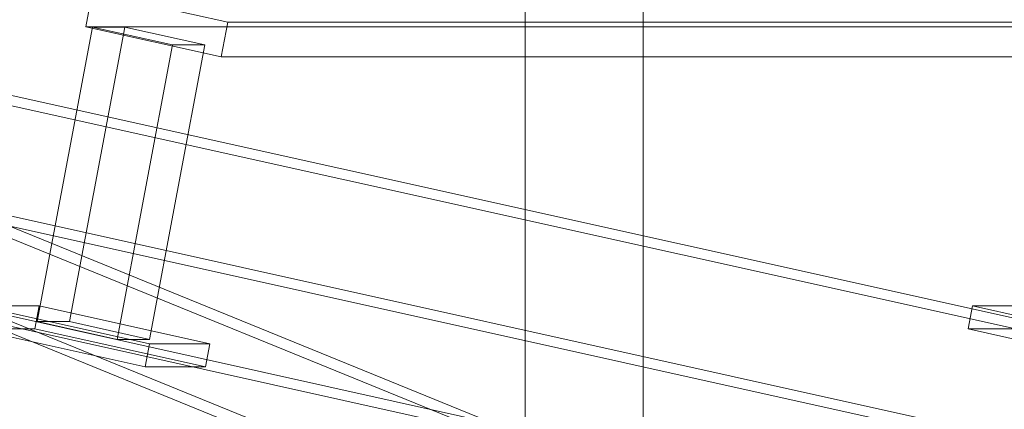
# Model space of a CAD drawing. Header units: millimetres. Extents: x -4738 to 65662, y -68080 to 6847.
# Tile 944 of 1056: x 26759 to 27092, y 484 to 616. Entities that reach past the tile are written whole.
import ezdxf

# ---------------------------------------------------------------- set-up
doc = ezdxf.new("R2010")
doc.units = ezdxf.units.MM
for name, color, linetype, lineweight in [('COTAS_P', 1, 'Continuous', 0), ('lateral_bajante_movil', 7, 'Continuous', 0), ('lateral_C10', 7, 'Continuous', 0)]:
    doc.layers.add(name, color=color, linetype=linetype, lineweight=lineweight)
doc.dimstyles.new('R19_100', dxfattribs={"dimtxt": 250, "dimasz": 150, "dimexe": 150, "dimexo": 80, "dimgap": 100, "dimtad": 1, "dimtih": 1, "dimtoh": 1, "dimdsep": 46, "dimcen": 0.09, "dimadec": 0, "dimazin": 0, "dimtfac": 1, "dimtdec": 4, "dimtofl": 0, "dimtmove": 0, "dimatfit": 3, "dimfxl": 1, "dimtolj": 1, "dimtzin": 0, "dimarcsym": 0})

# ---------------------------------------------------------------- blocks, each defined once
blk = doc.blocks.new('DIM_R31_9')
at = {"layer": 'COTAS_P'}
for p, q in [((26750.07, 1241), (27150.07, 1241)), ((27150.07, 1241), (27105.07, 1091)), ((27150.07, 0), (27150.07, 1241)), ((27150.07, 1241), (27195.07, 1091)), ((27150.07, 0), (27105.07, 150)), ((27150.07, 0), (27195.07, 150)), ((26750.07, 0), (27150.07, 0))]:
    blk.add_line(p, q, dxfattribs=at)
blk.add_text('1241 P', height=250, rotation=90, dxfattribs=at).set_placement((27050.07, 620.5))
blk = doc.blocks.new('DIM_R31_31')
at = {"layer": 'COTAS_P'}
for p, q in [((26795.07, 1320), (27495.07, 1320)), ((27495.07, 1320), (27450.07, 1170)), ((27495.07, 0), (27495.07, 1320)), ((27495.07, 1320), (27540.07, 1170)), ((27495.07, 0), (27450.07, 150)), ((27495.07, 0), (27540.07, 150)), ((26795.07, 0), (27495.07, 0))]:
    blk.add_line(p, q, dxfattribs=at)
blk.add_text('1320 P', height=250, rotation=90, dxfattribs=at).set_placement((27395.07, 660))

msp = doc.modelspace()

# ---------------------------------------------------------------- linework, layer by layer
at = {"layer": 'lateral_bajante_movil'}
for p, q in [((26930.067, 1096.179), (26930.067, 225)), ((26970.067, 225), (26970.067, 1096.179))]:
    msp.add_line(p, q, dxfattribs=at)
at = {"layer": 'lateral_C10'}
for p, q in [((26198.499, 636.068), (27280.671, 395.495)), ((27296.301, 395.495), (26214.129, 636.068)), ((26534.544, 636.068), (27616.715, 395.495)), ((27632.345, 395.495), (26550.174, 636.068)), ((26538.633, 630.519), (27585.742, 203.803)), ((27595.511, 203.803), (26548.402, 630.519)), ((26783.69, 625.242), (26781.475, 613.485)), ((26783.69, 625.242), (26829.502, 615.057)), ((26783.799, 613.36), (26765.029, 513.709)), ((26775.97, 513.709), (26794.74, 613.36)), ((26827.287, 603.301), (26781.475, 613.485)), ((26781.475, 613.485), (27113.612, 613.485)), ((26794.74, 613.36), (26783.799, 613.36)), ((26783.799, 613.36), (26810.853, 607.345)), ((26821.794, 607.345), (26794.74, 613.36)), ((26827.287, 603.301), (26829.502, 615.057)), ((26829.502, 615.057), (27161.638, 615.057)), ((26792.083, 507.695), (26810.853, 607.345)), ((26821.794, 607.345), (26803.024, 507.695)), ((26810.853, 607.345), (26821.794, 607.345)), ((27159.424, 603.301), (26827.287, 603.301)), ((27576.043, 175.714), (26528.934, 602.43)), ((27585.812, 175.714), (26538.703, 602.43)), ((27609.334, 356.308), (26527.162, 596.88)), ((27624.964, 356.308), (26542.792, 596.88)), ((26765.697, 519.077), (26745.378, 519.077)), ((26745.378, 519.077), (26803.094, 506.246)), ((26764.221, 511.239), (26765.697, 519.077)), ((26823.413, 506.246), (26765.697, 519.077)), ((27081.422, 519.077), (27079.946, 511.239)), ((27101.741, 519.077), (27081.422, 519.077)), ((27081.422, 519.077), (27139.138, 506.246)), ((26792.083, 507.695), (26765.029, 513.709)), ((26765.029, 513.709), (26775.97, 513.709)), ((26775.97, 513.709), (26803.024, 507.695)), ((26801.617, 498.408), (26743.902, 511.239)), ((26743.902, 511.239), (26764.221, 511.239)), ((26764.221, 511.239), (26821.936, 498.408)), ((27137.662, 498.408), (27079.946, 511.239)), ((27079.946, 511.239), (27100.265, 511.239)), ((26803.024, 507.695), (26792.083, 507.695)), ((26801.617, 498.408), (26803.094, 506.246)), ((26803.094, 506.246), (26823.413, 506.246)), ((26823.413, 506.246), (26821.936, 498.408)), ((26821.936, 498.408), (26801.617, 498.408))]:
    msp.add_line(p, q, dxfattribs=at)

# ---------------------------------------------------------------- dimensions: what is measured, and where the dimension line sits
at = {"layer": 'COTAS_P'}
for p1, p2, distance, picture, middle in [((26795.067, 0), (26795.067, 1320), -700, 'DIM_R31_31', (27495.067, 660)), ((26750.067, 0), (26750.067, 1241), -400, 'DIM_R31_9', (27150.067, 620.5))]:
    dim = msp.add_aligned_dim(p1=p1, p2=p2, distance=distance, text='<> P', dimstyle='R19_100', dxfattribs=at)
    dim.commit()
    dim.dimension.update_dxf_attribs({"geometry": picture, "text_midpoint": middle})

doc.saveas('drawing.dxf')
